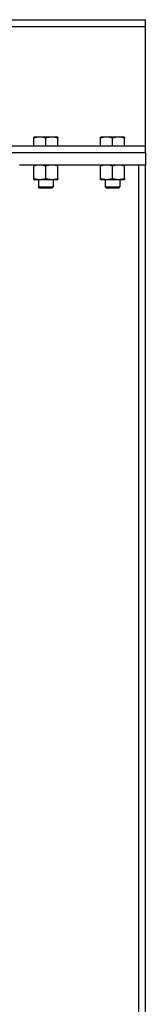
# Model space of a CAD drawing. Header units: inches. Extents: x 36 to 1719, y -84 to 1122.
# Tile 347 of 558: x 862.41 to 869.94, y 476.98 to 535.78. Entities that reach past the tile are written whole.
import ezdxf

# ---------------------------------------------------------------- set-up
doc = ezdxf.new("R2010")
doc.units = ezdxf.units.IN
doc.header["$LTSCALE"] = 48
doc.header["$MEASUREMENT"] = 0
doc.layers.add('Visible (ANSI)', color=7, linetype='Continuous', lineweight=30)

msp = doc.modelspace()

# ---------------------------------------------------------------- linework, layer by layer
at = {"layer": 'Visible (ANSI)'}
for p, q in [((690.01418, 535.78139), (869.94418, 535.78139)), ((869.94418, 535.38139), (869.94418, 535.78139)), ((690.01418, 535.38139), (869.94418, 535.38139)), ((869.94418, 534.98139), (869.94418, 535.38139)), ((869.94418, 528.65139), (869.94418, 534.98139)), ((863.61981, 528.77327), (863.26043, 528.77327)), ((863.26043, 528.25139), (863.26043, 528.70907)), ((864.33856, 528.77327), (863.61981, 528.77327)), ((863.97918, 528.25139), (863.97918, 528.70907)), ((864.69793, 528.77327), (864.33856, 528.77327)), ((864.69793, 528.25139), (864.69793, 528.70907)), ((867.61981, 528.77327), (867.26043, 528.77327)), ((867.26043, 528.25139), (867.26043, 528.70907)), ((868.33856, 528.77327), (867.61981, 528.77327)), ((867.97918, 528.25139), (867.97918, 528.70907)), ((868.69793, 528.77327), (868.33856, 528.77327)), ((868.69793, 528.25139), (868.69793, 528.70907)), ((869.94418, 528.25139), (869.94418, 528.65139)), ((690.01418, 528.25139), (869.94418, 528.25139)), ((869.94418, 527.85139), (869.94418, 528.25139)), ((690.01418, 527.85139), (869.94418, 527.85139)), ((869.94418, 527.85139), (869.94418, 527.10139)), ((869.54418, 527.10139), (862.41418, 527.10139)), ((863.26018, 526.29426), (863.26018, 527.04952)), ((863.97918, 526.29426), (863.97918, 527.04952)), ((864.69818, 526.29426), (864.69818, 527.04952)), ((867.26018, 526.29426), (867.26018, 527.04952)), ((867.97918, 526.29426), (867.97918, 527.04952)), ((868.69818, 526.29426), (868.69818, 527.04952)), ((869.94418, 527.10139), (869.54418, 527.10139)), ((869.54418, 418.17389), (869.54418, 527.10139)), ((869.94418, 418.17389), (869.94418, 527.10139)), ((863.26018, 526.24239), (863.61968, 526.24239)), ((863.54168, 526.24239), (863.54168, 525.79456)), ((863.60985, 525.72639), (863.54168, 525.79456)), ((863.54168, 525.79456), (864.41668, 525.79456)), ((864.34852, 525.72639), (863.60985, 525.72639)), ((863.61968, 526.24239), (864.33868, 526.24239)), ((864.33868, 526.24239), (864.69818, 526.24239)), ((864.34852, 525.72639), (864.41668, 525.79456)), ((864.41668, 526.24239), (864.41668, 525.79456)), ((867.26018, 526.24239), (867.61968, 526.24239)), ((867.54168, 526.24239), (867.54168, 525.79456)), ((867.60985, 525.72639), (867.54168, 525.79456)), ((867.54168, 525.79456), (868.41668, 525.79456)), ((868.34852, 525.72639), (867.60985, 525.72639)), ((867.61968, 526.24239), (868.33868, 526.24239)), ((868.33868, 526.24239), (868.69818, 526.24239)), ((868.34852, 525.72639), (868.41668, 525.79456)), ((868.41668, 526.24239), (868.41668, 525.79456))]:
    msp.add_line(p, q, dxfattribs=at)
for points in [[(863.26043, 528.70907), (863.26043, 528.77327), (863.26043, 528.77327)], [(863.61981, 528.77327), (863.45302, 528.77327), (863.26043, 528.70907)], [(863.97918, 528.70907), (863.78659, 528.77327), (863.61981, 528.77327)], [(864.33856, 528.77327), (864.17177, 528.77327), (863.97918, 528.70907)], [(864.69793, 528.70907), (864.50534, 528.77327), (864.33856, 528.77327)], [(864.69793, 528.77327), (864.69793, 528.77327), (864.69793, 528.70907)], [(867.26043, 528.70907), (867.26043, 528.77327), (867.26043, 528.77327)], [(867.61981, 528.77327), (867.45302, 528.77327), (867.26043, 528.70907)], [(867.97918, 528.70907), (867.78659, 528.77327), (867.61981, 528.77327)], [(868.33856, 528.77327), (868.17177, 528.77327), (867.97918, 528.70907)], [(868.69793, 528.70907), (868.50534, 528.77327), (868.33856, 528.77327)], [(868.69793, 528.77327), (868.69793, 528.77327), (868.69793, 528.70907)], [(863.26018, 527.04952), (863.26018, 527.10139), (863.26018, 527.10139)], [(863.61968, 527.10139), (863.45284, 527.10139), (863.26018, 527.04952)], [(863.97918, 527.04952), (863.78653, 527.10139), (863.61968, 527.10139)], [(864.33868, 527.10139), (864.17184, 527.10139), (863.97918, 527.04952)], [(864.69818, 527.04952), (864.50553, 527.10139), (864.33868, 527.10139)], [(864.69818, 527.10139), (864.69818, 527.10139), (864.69818, 527.04952)], [(867.26018, 527.04952), (867.26018, 527.10139), (867.26018, 527.10139)], [(867.61968, 527.10139), (867.45284, 527.10139), (867.26018, 527.04952)], [(867.97918, 527.04952), (867.78653, 527.10139), (867.61968, 527.10139)], [(868.33868, 527.10139), (868.17184, 527.10139), (867.97918, 527.04952)], [(868.69818, 527.04952), (868.50553, 527.10139), (868.33868, 527.10139)], [(868.69818, 527.10139), (868.69818, 527.10139), (868.69818, 527.04952)], [(863.26018, 526.24239), (863.26018, 526.24239), (863.26018, 526.29426)], [(863.26018, 526.29426), (863.45284, 526.24239), (863.61968, 526.24239)], [(863.61968, 526.24239), (863.78653, 526.24239), (863.97918, 526.29426)], [(863.97918, 526.29426), (864.17184, 526.24239), (864.33868, 526.24239)], [(864.33868, 526.24239), (864.50553, 526.24239), (864.69818, 526.29426)], [(864.69818, 526.29426), (864.69818, 526.24239), (864.69818, 526.24239)], [(867.26018, 526.24239), (867.26018, 526.24239), (867.26018, 526.29426)], [(867.26018, 526.29426), (867.45284, 526.24239), (867.61968, 526.24239)], [(867.61968, 526.24239), (867.78653, 526.24239), (867.97918, 526.29426)], [(867.97918, 526.29426), (868.17184, 526.24239), (868.33868, 526.24239)], [(868.33868, 526.24239), (868.50553, 526.24239), (868.69818, 526.29426)], [(868.69818, 526.29426), (868.69818, 526.24239), (868.69818, 526.24239)]]:
    msp.add_rational_spline(points, [1, 1.0379548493, 1], degree=2, dxfattribs=at)

doc.saveas('drawing.dxf')
